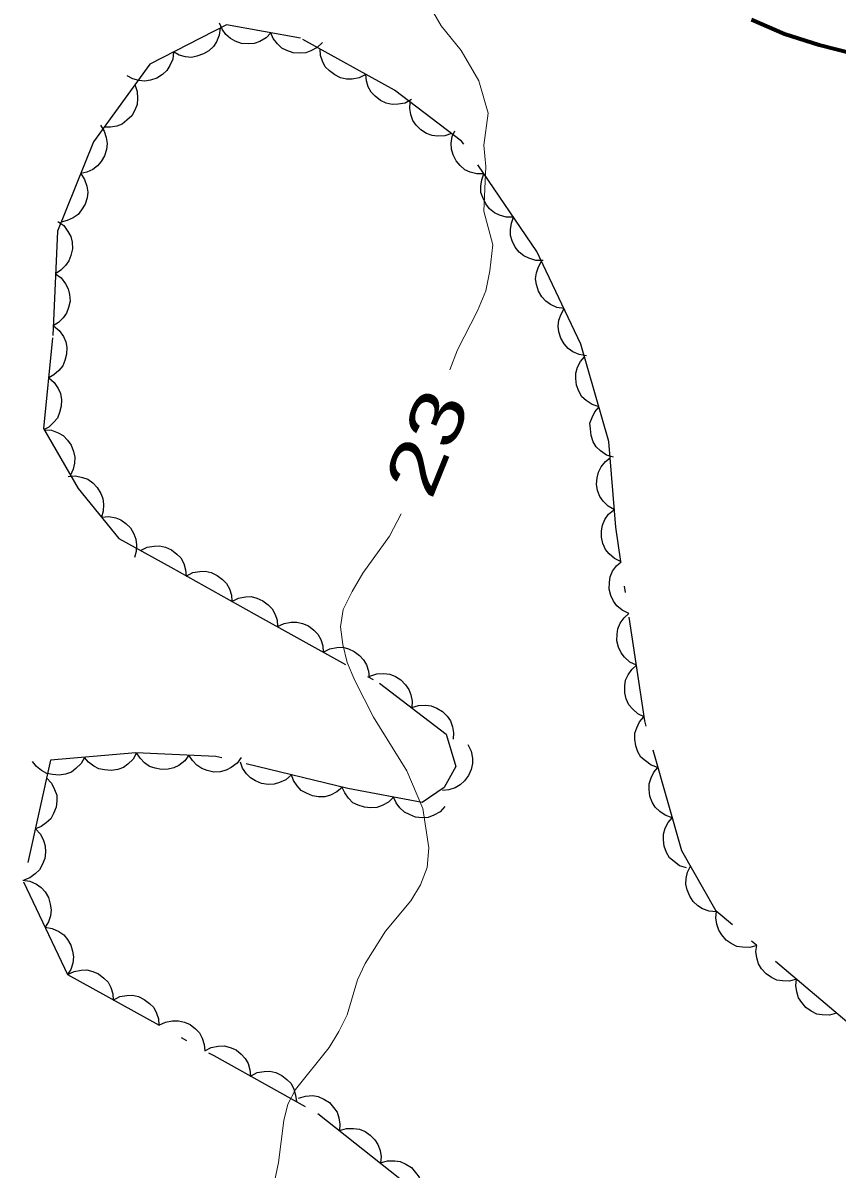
# Model space of a CAD drawing. Extents: x 356765 to 358572, y 5103174 to 5104650.
# Drawn here: x 357401.64 to 357424.98, y 5104416.25 to 5104449.12 of the extents above; entities that cross this region are included whole.
import ezdxf
from ezdxf.enums import TextEntityAlignment as Align

# ---------------------------------------------------------------- set-up
doc = ezdxf.new("R2010")
doc.units = 0
doc.header["$LTSCALE"] = 0.6
doc.linetypes.add('DOT_DASHED', pattern=[7.7, 5, -1.2, 0.3, -1.2])
doc.linetypes.add('LONG_DASHED', pattern=[7.5, 6, -1.5])
for name, color, linetype, lineweight in [('2', 7, 'Continuous', 13), ('22', 7, 'Continuous', 35), ('44', 7, 'Continuous', 25)]:
    doc.layers.add(name, color=color, linetype=linetype, lineweight=lineweight)

msp = doc.modelspace()

# ---------------------------------------------------------------- linework, layer by layer
at = {"layer": '2', "linetype": 'LONG_DASHED'}
for points in [[(357413.13, 5104449.91), (357413.63, 5104449.04), (357414.21, 5104448.33), (357414.71, 5104447.46), (357414.98, 5104446.53)], [(357414.98, 5104446.53), (357414.86, 5104445.61), (357414.91, 5104445), (357414.86, 5104443.72), (357415.11, 5104442.76)]]:
    msp.add_lwpolyline(points, dxfattribs=at)
at = {"layer": '2'}
for points in [[(357415.11, 5104442.76), (357415.03, 5104442.01), (357414.91, 5104441.44), (357414.67, 5104440.86), (357414.1, 5104439.75), (357413.88, 5104439.17)], [(357412.49, 5104435.04), (357412.15, 5104434.4), (357411.39, 5104433.34), (357411.08, 5104432.82), (357410.82, 5104432.3), (357410.75, 5104431.8), (357410.81, 5104431.3), (357410.94, 5104430.78), (357411.16, 5104430.26), (357411.69, 5104429.21), (357412.65, 5104427.67), (357413.11, 5104426.59), (357413.28, 5104425.47), (357413.23, 5104424.9), (357413.04, 5104424.41), (357412.76, 5104423.95), (357412.04, 5104423.08), (357411.45, 5104422.15), (357411.23, 5104421.68), (357410.94, 5104420.68), (357410.7, 5104420.2), (357410.42, 5104419.74), (357409.46, 5104418.54), (357409.24, 5104418.12), (357409.12, 5104417.65), (357408.97, 5104416.44), (357408.83, 5104415.8)]]:
    msp.add_lwpolyline(points, dxfattribs=at)
at = {"layer": '22', "linetype": 'LONG_DASHED', "lineweight": 70}
msp.add_lwpolyline([(357425.45, 5104448.23), (357424.47, 5104448.48), (357423.48, 5104448.8), (357422.53, 5104449.21)], dxfattribs=at)
at = {"layer": '44', "linetype": 'DOT_DASHED'}
msp.add_lwpolyline([(357425.51, 5104420.27), (357421.52, 5104423.65), (357420.53, 5104425.38), (357419.47, 5104429.11), (357418.64, 5104434.66), (357418.44, 5104437.12), (357417.64, 5104439.91), (357416.38, 5104442.57), (357414.22, 5104445.73), (357412.29, 5104447.19), (357409.6, 5104448.68), (357407.48, 5104449.07), (357405.28, 5104447.94), (357403.66, 5104445.71), (357402.63, 5104443.15), (357402.49, 5104440.09), (357402.23, 5104437.49), (357403.22, 5104435.77), (357404.39, 5104434.34), (357405.88, 5104433.51), (357408.27, 5104432.18), (357411.86, 5104430.19), (357413.78, 5104428.73), (357414.05, 5104427.8), (357413.72, 5104427.2), (357413.09, 5104426.77), (357410.96, 5104427.17), (357407.17, 5104428.09), (357404.88, 5104428.19), (357402.43, 5104427.98), (357401.66, 5104424.49), (357402.92, 5104421.83), (357407.11, 5104419.51), (357410.1, 5104417.85), (357413.35, 5104415.27)], dxfattribs=at)
at = {"layer": '44'}
for points in [[(357407.3, 5104448.98), (357407.27, 5104448.77), (357407.19, 5104448.58), (357407.1, 5104448.44), (357406.97, 5104448.32), (357406.82, 5104448.23), (357406.63, 5104448.17), (357406.47, 5104448.13), (357406.3, 5104448.15), (357406.12, 5104448.2), (357405.96, 5104448.29)], [(357408.75, 5104448.84), (357408.61, 5104448.69), (357408.43, 5104448.59), (357408.27, 5104448.53), (357408.1, 5104448.52), (357407.91, 5104448.53), (357407.73, 5104448.6), (357407.59, 5104448.67), (357407.46, 5104448.79), (357407.35, 5104448.94), (357407.28, 5104449.11)], [(357410.23, 5104448.56), (357410.08, 5104448.42), (357409.9, 5104448.32), (357409.75, 5104448.26), (357409.57, 5104448.25), (357409.39, 5104448.26), (357409.21, 5104448.33), (357409.06, 5104448.4), (357408.94, 5104448.52), (357408.82, 5104448.67), (357408.75, 5104448.84)], [(357405.96, 5104448.29), (357405.94, 5104448.08), (357405.85, 5104447.9), (357405.77, 5104447.76), (357405.64, 5104447.64), (357405.48, 5104447.54), (357405.3, 5104447.48), (357405.14, 5104447.45), (357404.96, 5104447.47), (357404.79, 5104447.52), (357404.63, 5104447.6)], [(357411.47, 5104447.64), (357411.28, 5104447.55), (357411.08, 5104447.51), (357410.92, 5104447.51), (357410.75, 5104447.55), (357410.58, 5104447.63), (357410.43, 5104447.75), (357410.31, 5104447.86), (357410.23, 5104448.02), (357410.17, 5104448.19), (357410.16, 5104448.37)], [(357412.78, 5104446.92), (357412.6, 5104446.82), (357412.4, 5104446.79), (357412.23, 5104446.78), (357412.06, 5104446.82), (357411.89, 5104446.9), (357411.74, 5104447.02), (357411.63, 5104447.13), (357411.54, 5104447.29), (357411.49, 5104447.46), (357411.47, 5104447.64)], [(357404.85, 5104447.35), (357404.92, 5104447.15), (357404.93, 5104446.95), (357404.92, 5104446.78), (357404.85, 5104446.62), (357404.76, 5104446.46), (357404.62, 5104446.33), (357404.49, 5104446.22), (357404.33, 5104446.16), (357404.15, 5104446.13), (357403.97, 5104446.13)], [(357413.93, 5104445.95), (357413.74, 5104445.88), (357413.53, 5104445.87), (357413.37, 5104445.89), (357413.21, 5104445.95), (357413.05, 5104446.05), (357412.92, 5104446.19), (357412.82, 5104446.32), (357412.76, 5104446.49), (357412.73, 5104446.67), (357412.74, 5104446.85)], [(357403.86, 5104446.19), (357403.97, 5104446.02), (357404.03, 5104445.83), (357404.06, 5104445.66), (357404.04, 5104445.49), (357403.98, 5104445.31), (357403.88, 5104445.15), (357403.78, 5104445.02), (357403.64, 5104444.92), (357403.47, 5104444.84), (357403.3, 5104444.8)], [(357414.86, 5104444.79), (357414.66, 5104444.79), (357414.46, 5104444.84), (357414.31, 5104444.91), (357414.18, 5104445.03), (357414.06, 5104445.17), (357413.98, 5104445.34), (357413.93, 5104445.5), (357413.92, 5104445.67), (357413.95, 5104445.86), (357414.02, 5104446.03)], [(357403.3, 5104444.8), (357403.41, 5104444.63), (357403.47, 5104444.44), (357403.5, 5104444.27), (357403.48, 5104444.1), (357403.42, 5104443.92), (357403.32, 5104443.76), (357403.22, 5104443.63), (357403.08, 5104443.53), (357402.91, 5104443.45), (357402.74, 5104443.41)], [(357415.71, 5104443.55), (357415.5, 5104443.55), (357415.31, 5104443.61), (357415.16, 5104443.67), (357415.02, 5104443.79), (357414.91, 5104443.93), (357414.83, 5104444.11), (357414.77, 5104444.26), (357414.77, 5104444.44), (357414.8, 5104444.62), (357414.86, 5104444.79)], [(357402.64, 5104443.43), (357402.81, 5104443.31), (357402.93, 5104443.14), (357403.01, 5104443), (357403.05, 5104442.83), (357403.06, 5104442.64), (357403.01, 5104442.45), (357402.96, 5104442.3), (357402.86, 5104442.16), (357402.73, 5104442.03), (357402.57, 5104441.93)], [(357416.56, 5104442.31), (357416.35, 5104442.31), (357416.15, 5104442.37), (357416, 5104442.44), (357415.87, 5104442.55), (357415.75, 5104442.69), (357415.67, 5104442.87), (357415.62, 5104443.02), (357415.62, 5104443.2), (357415.65, 5104443.38), (357415.71, 5104443.55)], [(357417.16, 5104440.93), (357416.95, 5104440.96), (357416.77, 5104441.05), (357416.63, 5104441.14), (357416.52, 5104441.27), (357416.42, 5104441.43), (357416.37, 5104441.62), (357416.34, 5104441.78), (357416.37, 5104441.95), (357416.42, 5104442.13), (357416.51, 5104442.29)], [(357402.57, 5104441.93), (357402.74, 5104441.81), (357402.86, 5104441.64), (357402.94, 5104441.5), (357402.98, 5104441.33), (357402.99, 5104441.14), (357402.95, 5104440.96), (357402.89, 5104440.8), (357402.79, 5104440.66), (357402.66, 5104440.53), (357402.51, 5104440.43)], [(357417.8, 5104439.57), (357417.59, 5104439.61), (357417.41, 5104439.69), (357417.27, 5104439.78), (357417.16, 5104439.92), (357417.06, 5104440.08), (357417.01, 5104440.26), (357416.99, 5104440.42), (357417.01, 5104440.6), (357417.07, 5104440.77), (357417.16, 5104440.93)], [(357402.52, 5104440.43), (357402.68, 5104440.3), (357402.8, 5104440.13), (357402.87, 5104439.98), (357402.9, 5104439.81), (357402.89, 5104439.62), (357402.84, 5104439.44), (357402.78, 5104439.29), (357402.67, 5104439.15), (357402.53, 5104439.03), (357402.38, 5104438.94)], [(357418.16, 5104438.11), (357417.96, 5104438.18), (357417.79, 5104438.29), (357417.67, 5104438.4), (357417.58, 5104438.56), (357417.51, 5104438.73), (357417.49, 5104438.92), (357417.49, 5104439.08), (357417.54, 5104439.25), (357417.63, 5104439.41), (357417.74, 5104439.55)], [(357402.38, 5104438.94), (357402.54, 5104438.81), (357402.65, 5104438.64), (357402.72, 5104438.49), (357402.75, 5104438.31), (357402.74, 5104438.13), (357402.69, 5104437.95), (357402.63, 5104437.79), (357402.52, 5104437.66), (357402.38, 5104437.53), (357402.23, 5104437.45)], [(357418.57, 5104436.67), (357418.37, 5104436.73), (357418.2, 5104436.85), (357418.08, 5104436.96), (357417.99, 5104437.11), (357417.93, 5104437.29), (357417.91, 5104437.48), (357417.9, 5104437.64), (357417.96, 5104437.81), (357418.04, 5104437.97), (357418.16, 5104438.11)], [(357402.25, 5104437.45), (357402.46, 5104437.44), (357402.65, 5104437.37), (357402.79, 5104437.29), (357402.92, 5104437.16), (357403.02, 5104437.01), (357403.09, 5104436.83), (357403.13, 5104436.67), (357403.12, 5104436.5), (357403.08, 5104436.32), (357403, 5104436.15)], [(357418.6, 5104435.16), (357418.42, 5104435.26), (357418.28, 5104435.41), (357418.18, 5104435.54), (357418.12, 5104435.71), (357418.09, 5104435.89), (357418.11, 5104436.08), (357418.14, 5104436.24), (357418.22, 5104436.39), (357418.34, 5104436.54), (357418.48, 5104436.65)], [(357402.94, 5104436.11), (357403.15, 5104436.13), (357403.35, 5104436.09), (357403.5, 5104436.04), (357403.64, 5104435.93), (357403.77, 5104435.8), (357403.87, 5104435.63), (357403.93, 5104435.48), (357403.95, 5104435.31), (357403.94, 5104435.12), (357403.89, 5104434.95)], [(357418.79, 5104433.67), (357418.6, 5104433.76), (357418.45, 5104433.9), (357418.34, 5104434.02), (357418.27, 5104434.19), (357418.23, 5104434.37), (357418.23, 5104434.56), (357418.26, 5104434.72), (357418.33, 5104434.88), (357418.43, 5104435.03), (357418.57, 5104435.15)], [(357403.89, 5104434.95), (357404.1, 5104434.97), (357404.3, 5104434.93), (357404.45, 5104434.87), (357404.59, 5104434.77), (357404.72, 5104434.64), (357404.82, 5104434.47), (357404.88, 5104434.32), (357404.9, 5104434.15), (357404.89, 5104433.96), (357404.84, 5104433.79)], [(357405.01, 5104433.99), (357405.2, 5104434.09), (357405.4, 5104434.12), (357405.56, 5104434.13), (357405.73, 5104434.09), (357405.9, 5104434.01), (357406.05, 5104433.89), (357406.17, 5104433.78), (357406.25, 5104433.62), (357406.3, 5104433.44), (357406.32, 5104433.26)], [(357406.32, 5104433.26), (357406.51, 5104433.36), (357406.71, 5104433.39), (357406.87, 5104433.4), (357407.04, 5104433.36), (357407.21, 5104433.28), (357407.36, 5104433.16), (357407.48, 5104433.05), (357407.56, 5104432.89), (357407.62, 5104432.71), (357407.63, 5104432.54)], [(357419.01, 5104432.19), (357418.82, 5104432.28), (357418.67, 5104432.41), (357418.57, 5104432.54), (357418.5, 5104432.7), (357418.45, 5104432.88), (357418.46, 5104433.07), (357418.48, 5104433.24), (357418.55, 5104433.4), (357418.66, 5104433.55), (357418.79, 5104433.67)], [(357407.63, 5104432.53), (357407.82, 5104432.63), (357408.02, 5104432.66), (357408.18, 5104432.67), (357408.35, 5104432.63), (357408.52, 5104432.55), (357408.67, 5104432.43), (357408.79, 5104432.32), (357408.87, 5104432.16), (357408.93, 5104431.99), (357408.94, 5104431.81)], [(357419.23, 5104430.7), (357419.04, 5104430.79), (357418.89, 5104430.93), (357418.79, 5104431.06), (357418.72, 5104431.22), (357418.67, 5104431.4), (357418.68, 5104431.59), (357418.7, 5104431.75), (357418.77, 5104431.91), (357418.88, 5104432.06), (357419.01, 5104432.19)], [(357408.94, 5104431.81), (357409.13, 5104431.9), (357409.33, 5104431.94), (357409.49, 5104431.94), (357409.66, 5104431.9), (357409.83, 5104431.83), (357409.98, 5104431.71), (357410.1, 5104431.59), (357410.18, 5104431.44), (357410.24, 5104431.26), (357410.25, 5104431.08)], [(357410.25, 5104431.08), (357410.44, 5104431.17), (357410.64, 5104431.21), (357410.81, 5104431.22), (357410.98, 5104431.17), (357411.14, 5104431.1), (357411.29, 5104430.98), (357411.41, 5104430.86), (357411.49, 5104430.71), (357411.55, 5104430.53), (357411.57, 5104430.35)], [(357411.59, 5104430.39), (357411.79, 5104430.46), (357411.99, 5104430.47), (357412.16, 5104430.45), (357412.32, 5104430.38), (357412.48, 5104430.28), (357412.61, 5104430.14), (357412.71, 5104430.01), (357412.76, 5104429.85), (357412.8, 5104429.67), (357412.79, 5104429.49)], [(357419.45, 5104429.22), (357419.27, 5104429.31), (357419.12, 5104429.45), (357419.01, 5104429.57), (357418.94, 5104429.74), (357418.9, 5104429.91), (357418.9, 5104430.11), (357418.92, 5104430.27), (357418.99, 5104430.43), (357419.1, 5104430.58), (357419.23, 5104430.7)], [(357412.79, 5104429.49), (357412.98, 5104429.55), (357413.19, 5104429.56), (357413.35, 5104429.54), (357413.51, 5104429.47), (357413.67, 5104429.38), (357413.8, 5104429.24), (357413.9, 5104429.11), (357413.96, 5104428.94), (357413.99, 5104428.76), (357413.98, 5104428.58)], [(357419.85, 5104427.77), (357419.65, 5104427.84), (357419.49, 5104427.96), (357419.36, 5104428.07), (357419.27, 5104428.22), (357419.21, 5104428.39), (357419.19, 5104428.58), (357419.19, 5104428.75), (357419.24, 5104428.91), (357419.32, 5104429.08), (357419.44, 5104429.22)], [(357404.9, 5104428.19), (357404.8, 5104428.01), (357404.65, 5104427.87), (357404.52, 5104427.77), (357404.36, 5104427.71), (357404.17, 5104427.68), (357403.98, 5104427.7), (357403.82, 5104427.73), (357403.67, 5104427.81), (357403.52, 5104427.92), (357403.41, 5104428.06)], [(357406.4, 5104428.12), (357406.28, 5104427.96), (357406.11, 5104427.83), (357405.97, 5104427.76), (357405.8, 5104427.72), (357405.61, 5104427.71), (357405.43, 5104427.75), (357405.27, 5104427.8), (357405.13, 5104427.9), (357405, 5104428.04), (357404.9, 5104428.19)], [(357414.4, 5104428.43), (357414.49, 5104428.24), (357414.53, 5104428.04), (357414.53, 5104427.88), (357414.49, 5104427.71), (357414.42, 5104427.54), (357414.3, 5104427.39), (357414.18, 5104427.27), (357414.03, 5104427.19), (357413.85, 5104427.13), (357413.67, 5104427.11)], [(357403.41, 5104428.06), (357403.31, 5104427.88), (357403.16, 5104427.74), (357403.03, 5104427.64), (357402.86, 5104427.58), (357402.68, 5104427.55), (357402.49, 5104427.57), (357402.33, 5104427.6), (357402.17, 5104427.68), (357402.03, 5104427.8), (357401.91, 5104427.94)], [(357407.9, 5104428.06), (357407.78, 5104427.89), (357407.61, 5104427.77), (357407.47, 5104427.69), (357407.3, 5104427.65), (357407.11, 5104427.64), (357406.92, 5104427.68), (357406.77, 5104427.74), (357406.63, 5104427.84), (357406.5, 5104427.97), (357406.4, 5104428.12)], [(357409.34, 5104427.56), (357409.18, 5104427.42), (357409, 5104427.34), (357408.84, 5104427.29), (357408.67, 5104427.28), (357408.48, 5104427.31), (357408.31, 5104427.39), (357408.17, 5104427.47), (357408.05, 5104427.59), (357407.94, 5104427.75), (357407.88, 5104427.92)], [(357410.8, 5104427.21), (357410.64, 5104427.07), (357410.46, 5104426.98), (357410.3, 5104426.93), (357410.12, 5104426.93), (357409.94, 5104426.96), (357409.77, 5104427.03), (357409.62, 5104427.11), (357409.5, 5104427.24), (357409.4, 5104427.4), (357409.34, 5104427.56)], [(357420.26, 5104426.33), (357420.06, 5104426.4), (357419.9, 5104426.51), (357419.77, 5104426.63), (357419.68, 5104426.78), (357419.62, 5104426.95), (357419.6, 5104427.14), (357419.6, 5104427.3), (357419.65, 5104427.47), (357419.73, 5104427.64), (357419.85, 5104427.77)], [(357402.32, 5104427.47), (357402.46, 5104427.32), (357402.55, 5104427.14), (357402.61, 5104426.98), (357402.61, 5104426.81), (357402.59, 5104426.63), (357402.52, 5104426.45), (357402.44, 5104426.3), (357402.31, 5104426.18), (357402.16, 5104426.08), (357402, 5104426.01)], [(357412.27, 5104426.92), (357412.12, 5104426.78), (357411.94, 5104426.68), (357411.79, 5104426.62), (357411.61, 5104426.61), (357411.43, 5104426.63), (357411.25, 5104426.69), (357411.1, 5104426.76), (357410.98, 5104426.89), (357410.87, 5104427.04), (357410.79, 5104427.2)], [(357413.74, 5104426.65), (357413.6, 5104426.5), (357413.42, 5104426.4), (357413.26, 5104426.34), (357413.09, 5104426.33), (357412.9, 5104426.35), (357412.72, 5104426.42), (357412.58, 5104426.49), (357412.45, 5104426.61), (357412.34, 5104426.76), (357412.27, 5104426.92)], [(357420.67, 5104424.89), (357420.47, 5104424.95), (357420.31, 5104425.07), (357420.18, 5104425.18), (357420.09, 5104425.33), (357420.03, 5104425.51), (357420.01, 5104425.7), (357420.01, 5104425.86), (357420.06, 5104426.03), (357420.14, 5104426.19), (357420.26, 5104426.33)], [(357402, 5104426.01), (357402.14, 5104425.86), (357402.23, 5104425.68), (357402.28, 5104425.52), (357402.29, 5104425.34), (357402.27, 5104425.16), (357402.19, 5104424.98), (357402.12, 5104424.84), (357401.99, 5104424.72), (357401.84, 5104424.61), (357401.67, 5104424.54)], [(357421.53, 5104423.63), (357421.32, 5104423.65), (357421.13, 5104423.72), (357420.99, 5104423.8), (357420.86, 5104423.93), (357420.76, 5104424.08), (357420.69, 5104424.26), (357420.65, 5104424.42), (357420.66, 5104424.59), (357420.7, 5104424.77), (357420.78, 5104424.94)], [(357401.64, 5104424.54), (357401.84, 5104424.51), (357402.03, 5104424.42), (357402.16, 5104424.33), (357402.28, 5104424.2), (357402.37, 5104424.04), (357402.42, 5104423.85), (357402.45, 5104423.69), (357402.43, 5104423.52), (357402.37, 5104423.34), (357402.28, 5104423.19)], [(357422.68, 5104422.67), (357422.48, 5104422.61), (357422.27, 5104422.62), (357422.11, 5104422.64), (357421.95, 5104422.72), (357421.8, 5104422.82), (357421.68, 5104422.97), (357421.59, 5104423.11), (357421.54, 5104423.28), (357421.51, 5104423.46), (357421.53, 5104423.64)], [(357402.28, 5104423.19), (357402.48, 5104423.15), (357402.67, 5104423.07), (357402.81, 5104422.97), (357402.92, 5104422.84), (357403.01, 5104422.68), (357403.06, 5104422.5), (357403.09, 5104422.34), (357403.07, 5104422.16), (357403.01, 5104421.98), (357402.92, 5104421.83)], [(357423.82, 5104421.7), (357423.62, 5104421.64), (357423.42, 5104421.65), (357423.26, 5104421.67), (357423.1, 5104421.75), (357422.95, 5104421.85), (357422.82, 5104422), (357422.73, 5104422.14), (357422.68, 5104422.31), (357422.66, 5104422.49), (357422.68, 5104422.67)], [(357402.92, 5104421.83), (357403.11, 5104421.92), (357403.31, 5104421.96), (357403.47, 5104421.97), (357403.64, 5104421.92), (357403.81, 5104421.85), (357403.96, 5104421.73), (357404.08, 5104421.61), (357404.16, 5104421.46), (357404.22, 5104421.28), (357404.23, 5104421.1)], [(357424.97, 5104420.73), (357424.77, 5104420.67), (357424.56, 5104420.68), (357424.4, 5104420.7), (357424.24, 5104420.78), (357424.09, 5104420.89), (357423.97, 5104421.03), (357423.88, 5104421.17), (357423.83, 5104421.34), (357423.8, 5104421.52), (357423.82, 5104421.7)], [(357404.23, 5104421.1), (357404.42, 5104421.2), (357404.62, 5104421.23), (357404.78, 5104421.24), (357404.95, 5104421.2), (357405.12, 5104421.12), (357405.27, 5104421), (357405.39, 5104420.89), (357405.47, 5104420.73), (357405.53, 5104420.56), (357405.54, 5104420.38)], [(357405.54, 5104420.38), (357405.73, 5104420.47), (357405.93, 5104420.51), (357406.1, 5104420.51), (357406.27, 5104420.47), (357406.44, 5104420.4), (357406.59, 5104420.28), (357406.7, 5104420.16), (357406.78, 5104420.01), (357406.84, 5104419.83), (357406.86, 5104419.65)], [(357406.86, 5104419.65), (357407.04, 5104419.74), (357407.24, 5104419.78), (357407.41, 5104419.79), (357407.58, 5104419.74), (357407.75, 5104419.67), (357407.9, 5104419.55), (357408.01, 5104419.43), (357408.1, 5104419.28), (357408.15, 5104419.1), (357408.17, 5104418.92)], [(357408.17, 5104418.92), (357408.36, 5104419.02), (357408.56, 5104419.05), (357408.72, 5104419.06), (357408.89, 5104419.02), (357409.06, 5104418.94), (357409.21, 5104418.82), (357409.33, 5104418.71), (357409.41, 5104418.55), (357409.46, 5104418.37), (357409.48, 5104418.19)], [(357409.54, 5104418.29), (357409.74, 5104418.35), (357409.95, 5104418.36), (357410.11, 5104418.34), (357410.27, 5104418.26), (357410.43, 5104418.16), (357410.55, 5104418.02), (357410.65, 5104417.89), (357410.7, 5104417.72), (357410.73, 5104417.54), (357410.72, 5104417.36)], [(357410.72, 5104417.36), (357410.92, 5104417.42), (357411.12, 5104417.42), (357411.29, 5104417.4), (357411.45, 5104417.33), (357411.6, 5104417.23), (357411.73, 5104417.09), (357411.82, 5104416.96), (357411.88, 5104416.79), (357411.91, 5104416.61), (357411.89, 5104416.43)], [(357411.89, 5104416.43), (357412.09, 5104416.49), (357412.3, 5104416.49), (357412.46, 5104416.47), (357412.62, 5104416.4), (357412.78, 5104416.3), (357412.9, 5104416.16), (357413, 5104416.02), (357413.05, 5104415.86), (357413.08, 5104415.67), (357413.07, 5104415.49)]]:
    msp.add_lwpolyline(points, dxfattribs=at)

# ---------------------------------------------------------------- texts
at = {"layer": '2', "width": 1.35}
msp.add_text('23', height=1.5, rotation=67.96, dxfattribs=at).set_placement((357413.9163, 5104436.8036), align=Align.CENTER)

doc.saveas('drawing.dxf')
